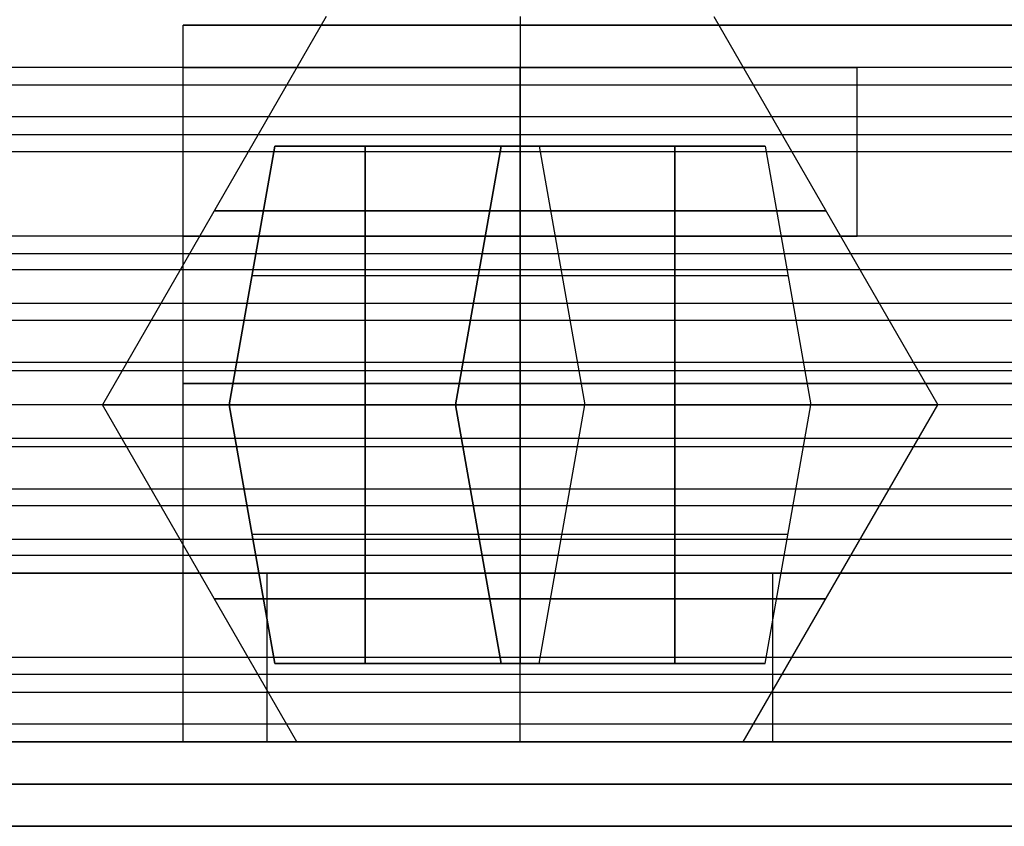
# Model space of a CAD drawing. Header units: millimetres. Extents: x -206 to 214, y -182 to 189.
# Tile 43 of 656: x -148 to -136, y 140 to 149. Entities that reach past the tile are written whole.
import ezdxf

# ---------------------------------------------------------------- set-up
doc = ezdxf.new("R2010")
doc.units = ezdxf.units.MM
doc.layers.add('Default', color=7, linetype='Continuous', true_color=0x000000)
doc.layers.add('Screw', color=7, linetype='Continuous', true_color=0xffffff)

msp = doc.modelspace()

# ---------------------------------------------------------------- linework, layer by layer
at = {"layer": 'Default'}
for p, q in [((-145.811, 149.031, 721.503), (-130.811, 149.031, 721.503)), ((-204.811, 140.531, 1113.503), (213.189, 140.531, 1113.503)), ((213.189, 140.531, 715.503), (-204.811, 140.531, 715.503)), ((213.189, 140.531, 914.503), (-204.811, 140.531, 914.503)), ((-145.811, 140.531, 721.503), (-129.811, 140.531, 721.503))]:
    msp.add_line(p, q, dxfattribs=at)
for points in [[(-145.811, 140.531, 715.503), (-145.811, 144.781, 715.503), (-145.811, 149.031, 715.503)], [(-45.811, 149.031, 715.503), (-95.811, 149.031, 715.503), (-145.811, 149.031, 715.503)], [(-145.811, 140.531, 727.503), (-145.811, 144.781, 727.503), (-145.811, 149.031, 727.503)], [(-145.811, 149.031, 715.503), (-145.811, 149.031, 721.503), (-145.811, 149.031, 727.503)], [(-145.811, 149.031, 727.503), (-95.811, 149.031, 727.503), (-45.811, 149.031, 727.503)], [(-145.811, 140.531, 721.503), (-145.811, 144.781, 721.503), (-145.811, 149.031, 721.503)], [(186.689, 148.531, 1018.895), (1.689, 148.531, 1018.895), (-183.311, 148.531, 1018.895)], [(186.689, 148.531, 1032.503), (1.689, 148.531, 1032.503), (-183.311, 148.531, 1032.503)], [(-145.731, 148.531, 1025.699), (-164.521, 148.531, 1025.699), (-183.311, 148.531, 1025.699)], [(-145.811, 146.531, 1024.895), (-145.811, 147.531, 1024.895), (-145.811, 148.531, 1024.895)], [(-141.811, 146.531, 1028.895), (-141.811, 147.531, 1028.895), (-141.811, 148.531, 1028.895)], [(-141.811, 146.531, 1020.895), (-141.811, 147.531, 1020.895), (-141.811, 148.531, 1020.895)], [(-98.731, 148.531, 1025.699), (-118.311, 148.531, 1025.699), (-137.892, 148.531, 1025.699)], [(-137.811, 146.531, 1024.895), (-137.811, 147.531, 1024.895), (-137.811, 148.531, 1024.895)], [(186.689, 148.32, 1033.398), (1.689, 148.32, 1033.398), (-183.311, 148.32, 1033.398)], [(186.689, 147.945, 1017.481), (1.689, 147.945, 1017.481), (-183.311, 147.945, 1017.481)], [(186.689, 147.731, 1034.103), (1.689, 147.731, 1034.103), (-183.311, 147.731, 1034.103)], [(186.689, 147.531, 1063.503), (1.689, 147.531, 1063.503), (-183.311, 147.531, 1063.503)], [(186.689, 147.531, 1061.503), (1.689, 147.531, 1061.503), (-183.311, 147.531, 1061.503)], [(186.689, 147.531, 1062.503), (1.689, 147.531, 1062.503), (-183.311, 147.531, 1062.503)], [(186.689, 146.531, 1016.895), (1.689, 146.531, 1016.895), (-183.311, 146.531, 1016.895)], [(186.689, 146.531, 1018.895), (1.689, 146.531, 1018.895), (-183.311, 146.531, 1018.895)], [(186.689, 146.531, 1032.395), (1.689, 146.531, 1032.395), (-183.311, 146.531, 1032.395)], [(-145.741, 146.531, 1025.645), (-164.526, 146.531, 1025.645), (-183.311, 146.531, 1025.645)], [(186.689, 146.531, 1044.003), (1.689, 146.531, 1044.003), (-183.311, 146.531, 1044.003)], [(186.689, 146.531, 1036.503), (1.689, 146.531, 1036.503), (-183.311, 146.531, 1036.503)], [(186.689, 146.531, 1040.253), (1.689, 146.531, 1040.253), (-183.311, 146.531, 1040.253)], [(-98.741, 146.531, 1025.645), (-118.311, 146.531, 1025.645), (-137.881, 146.531, 1025.645)], [(186.689, 146.32, 1044.898), (1.689, 146.32, 1044.898), (-183.311, 146.32, 1044.898)], [(186.689, 146.131, 1035.303), (1.689, 146.131, 1035.303), (-183.311, 146.131, 1035.303)], [(186.689, 145.731, 1045.603), (1.689, 145.731, 1045.603), (-183.311, 145.731, 1045.603)], [(186.689, 145.531, 1036.503), (1.689, 145.531, 1036.503), (-183.311, 145.531, 1036.503)], [(186.689, 145.031, 1063.503), (1.689, 145.031, 1063.503), (-183.311, 145.031, 1063.503)], [(186.689, 145.031, 1061.503), (1.689, 145.031, 1061.503), (-183.311, 145.031, 1061.503)], [(186.689, 144.931, 1033.595), (1.689, 144.931, 1033.595), (-183.311, 144.931, 1033.595)], [(-45.811, 144.781, 715.503), (-95.811, 144.781, 715.503), (-145.811, 144.781, 715.503)], [(-145.811, 144.781, 715.503), (-145.811, 144.781, 721.503), (-145.811, 144.781, 727.503)], [(-145.811, 144.781, 727.503), (-95.811, 144.781, 727.503), (-45.811, 144.781, 727.503)], [(186.689, 144.531, 1043.895), (1.689, 144.531, 1043.895), (-183.311, 144.531, 1043.895)], [(186.689, 144.531, 1036.503), (1.689, 144.531, 1036.503), (-183.311, 144.531, 1036.503)], [(186.689, 144.531, 1040.199), (1.689, 144.531, 1040.199), (-183.311, 144.531, 1040.199)], [(186.689, 144.531, 1036.503), (1.689, 144.531, 1036.503), (-183.311, 144.531, 1036.503)], [(186.689, 144.531, 1043.895), (1.689, 144.531, 1043.895), (-183.311, 144.531, 1043.895)], [(186.689, 144.531, 1040.199), (1.689, 144.531, 1040.199), (-183.311, 144.531, 1040.199)], [(186.689, 144.131, 1046.803), (1.689, 144.131, 1046.803), (-183.311, 144.131, 1046.803)], [(186.689, 144.031, 1016.895), (1.689, 144.031, 1016.895), (-183.311, 144.031, 1016.895)], [(186.689, 144.031, 1018.895), (1.689, 144.031, 1018.895), (-183.311, 144.031, 1018.895)], [(186.689, 143.531, 1043.895), (1.689, 143.531, 1043.895), (-183.311, 143.531, 1043.895)], [(186.689, 143.331, 1034.795), (1.689, 143.331, 1034.795), (-183.311, 143.331, 1034.795)], [(186.689, 142.931, 1045.095), (1.689, 142.931, 1045.095), (-183.311, 142.931, 1045.095)], [(186.689, 142.742, 1035.5), (1.689, 142.742, 1035.5), (-183.311, 142.742, 1035.5)], [(186.689, 142.531, 1036.395), (1.689, 142.531, 1036.395), (-183.311, 142.531, 1036.395)], [(186.689, 142.531, 1043.895), (1.689, 142.531, 1043.895), (-183.311, 142.531, 1043.895)], [(186.689, 142.531, 1040.145), (1.689, 142.531, 1040.145), (-183.311, 142.531, 1040.145)], [(186.689, 142.531, 1063.503), (1.689, 142.531, 1063.503), (-183.311, 142.531, 1063.503)], [(186.689, 142.531, 1061.503), (1.689, 142.531, 1061.503), (-183.311, 142.531, 1061.503)], [(186.689, 142.531, 1048.003), (1.689, 142.531, 1048.003), (-183.311, 142.531, 1048.003)], [(-144.811, 142.531, 1051.503), (-141.811, 142.531, 1051.503), (-138.811, 142.531, 1051.503)], [(-138.811, 142.531, 1059.503), (-141.811, 142.531, 1059.503), (-144.811, 142.531, 1059.503)], [(-144.811, 140.531, 1051.503), (-144.811, 141.531, 1051.503), (-144.811, 142.531, 1051.503)], [(-144.811, 140.531, 1059.503), (-144.811, 141.531, 1059.503), (-144.811, 142.531, 1059.503)], [(-141.811, 140.531, 1051.503), (-141.811, 141.531, 1051.503), (-141.811, 142.531, 1051.503)], [(-141.811, 140.531, 1059.503), (-141.811, 141.531, 1059.503), (-141.811, 142.531, 1059.503)], [(-138.811, 140.531, 1051.503), (-138.811, 141.531, 1051.503), (-138.811, 142.531, 1051.503)], [(-138.811, 140.531, 1059.503), (-138.811, 141.531, 1059.503), (-138.811, 142.531, 1059.503)], [(186.689, 141.531, 1016.895), (1.689, 141.531, 1016.895), (-183.311, 141.531, 1016.895)], [(186.689, 141.531, 1018.895), (1.689, 141.531, 1018.895), (-183.311, 141.531, 1018.895)], [(186.689, 141.531, 1017.895), (1.689, 141.531, 1017.895), (-183.311, 141.531, 1017.895)], [(186.689, 141.331, 1046.295), (1.689, 141.331, 1046.295), (-183.311, 141.331, 1046.295)], [(186.689, 141.116, 1062.918), (1.689, 141.116, 1062.918), (-183.311, 141.116, 1062.918)], [(186.689, 140.742, 1047), (1.689, 140.742, 1047), (-183.311, 140.742, 1047)], [(186.689, 140.531, 1061.503), (1.689, 140.531, 1061.503), (-183.311, 140.531, 1061.503)], [(186.689, 140.531, 1047.895), (1.689, 140.531, 1047.895), (-183.311, 140.531, 1047.895)], [(-45.811, 140.531, 715.503), (-95.811, 140.531, 715.503), (-145.811, 140.531, 715.503)], [(-145.811, 140.531, 715.503), (-145.811, 140.531, 721.503), (-145.811, 140.531, 727.503)], [(-145.811, 140.531, 727.503), (-95.811, 140.531, 727.503), (-45.811, 140.531, 727.503)], [(-138.811, 140.531, 1051.503), (-141.811, 140.531, 1051.503), (-144.811, 140.531, 1051.503)], [(-144.811, 140.531, 1059.503), (-141.811, 140.531, 1059.503), (-138.811, 140.531, 1059.503)], [(-204.811, 140.031, 1114.003), (4.189, 140.031, 1114.003), (213.189, 140.031, 1114.003)], [(213.189, 140.031, 715.003), (4.189, 140.031, 715.003), (-204.811, 140.031, 715.003)], [(-204.811, 139.531, 1114.503), (4.189, 139.531, 1114.503), (213.189, 139.531, 1114.503)], [(213.189, 139.531, 714.503), (4.189, 139.531, 714.503), (-204.811, 139.531, 714.503)]]:
    msp.add_open_spline(points, degree=2, dxfattribs=at)
for points, weights, knots in [([(-145.811, 148.531, 1024.895), (-145.811, 148.531, 1020.895), (-141.811, 148.531, 1020.895), (-137.811, 148.531, 1020.895), (-137.811, 148.531, 1024.895), (-137.811, 148.531, 1028.895), (-141.811, 148.531, 1028.895), (-145.811, 148.531, 1028.895), (-145.811, 148.531, 1024.895)], [1, 0.707106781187, 1, 0.707106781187, 1, 0.707106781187, 1, 0.707106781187, 1], [0, 0, 0, 6.283185, 6.283185, 12.566371, 12.566371, 18.849556, 18.849556, 25.132741, 25.132741, 25.132741]), ([(-145.811, 146.531, 1024.895), (-145.811, 146.531, 1028.895), (-141.811, 146.531, 1028.895), (-137.811, 146.531, 1028.895), (-137.811, 146.531, 1024.895), (-137.811, 146.531, 1020.895), (-141.811, 146.531, 1020.895), (-145.811, 146.531, 1020.895), (-145.811, 146.531, 1024.895)], [1, 0.707106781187, 1, 0.707106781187, 1, 0.707106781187, 1, 0.707106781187, 1], [-25.132741, -25.132741, -25.132741, -18.849556, -18.849556, -12.566371, -12.566371, -6.283185, -6.283185, 0, 0, 0]), ([(-144.811, 142.531, 1059.503), (-148.811, 142.531, 1059.503), (-148.811, 142.531, 1055.503), (-148.811, 142.531, 1051.503), (-144.811, 142.531, 1051.503)], [1, 0.707106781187, 1, 0.707106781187, 1], [-37.132741, -37.132741, -37.132741, -30.849556, -30.849556, -24.566371, -24.566371, -24.566371]), ([(-138.811, 142.531, 1051.503), (-134.811, 142.531, 1051.503), (-134.811, 142.531, 1055.503), (-134.811, 142.531, 1059.503), (-138.811, 142.531, 1059.503)], [1, 0.707106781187, 1, 0.707106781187, 1], [-55.699112, -55.699112, -55.699112, -49.415927, -49.415927, -43.132741, -43.132741, -43.132741]), ([(-144.811, 140.531, 1051.503), (-148.811, 140.531, 1051.503), (-148.811, 140.531, 1055.503), (-148.811, 140.531, 1059.503), (-144.811, 140.531, 1059.503)], [1, 0.707106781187, 1, 0.707106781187, 1], [24.566371, 24.566371, 24.566371, 30.849556, 30.849556, 37.132741, 37.132741, 37.132741]), ([(-138.811, 140.531, 1059.503), (-134.811, 140.531, 1059.503), (-134.811, 140.531, 1055.503), (-134.811, 140.531, 1051.503), (-138.811, 140.531, 1051.503)], [1, 0.707106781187, 1, 0.707106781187, 1], [43.132741, 43.132741, 43.132741, 49.415927, 49.415927, 55.699112, 55.699112, 55.699112])]:
    msp.add_rational_spline(points, weights, degree=2, knots=knots, dxfattribs=at)
at = {"layer": 'Screw', "color": 7, "true_color": 0xffffff}
for p, q in [((-144.112, 149.133, 1024.895), (-146.769, 144.531, 1024.895)), ((-141.811, 149.133, 1027.196), (-141.811, 144.531, 1029.853)), ((-141.811, 149.133, 1022.594), (-141.811, 144.531, 1019.937)), ((-139.51, 149.133, 1024.895), (-136.853, 144.531, 1024.895)), ((-144.722, 147.599, 1024.669), (-145.263, 144.531, 1024.128)), ((-144.722, 147.599, 1025.121), (-145.263, 144.531, 1025.662)), ((-145.263, 144.531, 1024.895), (-144.722, 147.599, 1024.895)), ((-144.722, 147.599, 1024.669), (-142.037, 147.599, 1024.669)), ((-144.722, 147.599, 1025.121), (-144.722, 147.599, 1024.669)), ((-142.037, 147.599, 1025.121), (-144.722, 147.599, 1025.121)), ((-138.901, 147.599, 1024.895), (-144.722, 147.599, 1024.895)), ((-143.65, 144.531, 1024.128), (-143.65, 147.599, 1024.669)), ((-143.65, 147.599, 1025.121), (-143.65, 144.531, 1025.662)), ((-142.037, 147.599, 1021.984), (-142.578, 144.531, 1021.443)), ((-142.037, 147.599, 1024.669), (-142.578, 144.531, 1024.128)), ((-142.037, 147.599, 1025.121), (-142.578, 144.531, 1025.662)), ((-142.037, 147.599, 1027.805), (-142.578, 144.531, 1028.346)), ((-142.578, 144.531, 1023.056), (-142.037, 147.599, 1023.056)), ((-142.578, 144.531, 1026.734), (-142.037, 147.599, 1026.734)), ((-142.037, 147.599, 1021.984), (-141.585, 147.599, 1021.984)), ((-142.037, 147.599, 1024.669), (-142.037, 147.599, 1021.984)), ((-142.037, 147.599, 1027.805), (-142.037, 147.599, 1025.121)), ((-141.585, 147.599, 1027.805), (-142.037, 147.599, 1027.805)), ((-141.811, 144.531, 1021.443), (-141.811, 147.599, 1021.984)), ((-141.811, 147.599, 1027.805), (-141.811, 144.531, 1028.346)), ((-141.811, 147.599, 1027.805), (-141.811, 147.599, 1021.984)), ((-141.585, 147.599, 1021.984), (-141.044, 144.531, 1021.443)), ((-141.585, 147.599, 1021.984), (-141.585, 147.599, 1024.669)), ((-141.585, 147.599, 1024.669), (-141.044, 144.531, 1024.128)), ((-141.585, 147.599, 1027.805), (-141.044, 144.531, 1028.346)), ((-141.585, 147.599, 1025.121), (-141.044, 144.531, 1025.662)), ((-141.585, 147.599, 1025.121), (-141.585, 147.599, 1027.805)), ((-138.901, 147.599, 1025.121), (-141.585, 147.599, 1025.121)), ((-141.585, 147.599, 1024.669), (-138.901, 147.599, 1024.669)), ((-141.585, 147.599, 1023.056), (-141.044, 144.531, 1023.056)), ((-141.585, 147.599, 1026.734), (-141.044, 144.531, 1026.734)), ((-139.973, 147.599, 1025.121), (-139.973, 144.531, 1025.662)), ((-139.973, 144.531, 1024.128), (-139.973, 147.599, 1024.669)), ((-138.901, 147.599, 1025.121), (-138.36, 144.531, 1025.662)), ((-138.901, 147.599, 1024.669), (-138.36, 144.531, 1024.128)), ((-138.901, 147.599, 1024.669), (-138.901, 147.599, 1025.121)), ((-138.901, 147.599, 1024.895), (-138.36, 144.531, 1024.895)), ((-144.992, 146.065, 1024.398), (-142.308, 146.065, 1024.398)), ((-144.992, 146.065, 1025.391), (-144.992, 146.065, 1024.398)), ((-144.992, 146.065, 1025.391), (-142.308, 146.065, 1025.391)), ((-142.308, 146.065, 1021.714), (-141.315, 146.065, 1021.714)), ((-142.308, 146.065, 1024.398), (-142.308, 146.065, 1021.714)), ((-142.308, 146.065, 1028.076), (-142.308, 146.065, 1025.391)), ((-142.308, 146.065, 1028.076), (-141.315, 146.065, 1028.076)), ((-141.315, 146.065, 1024.398), (-141.315, 146.065, 1021.714)), ((-141.315, 146.065, 1028.076), (-141.315, 146.065, 1025.391)), ((-141.315, 146.065, 1025.391), (-138.63, 146.065, 1025.391)), ((-141.315, 146.065, 1024.398), (-138.63, 146.065, 1024.398)), ((-138.63, 146.065, 1025.391), (-138.63, 146.065, 1024.398)), ((-145.263, 144.531, 1024.895), (-146.769, 144.531, 1024.895)), ((-144.46, 140.531, 1055.503), (-146.769, 144.531, 1055.503)), ((-145.263, 144.531, 1055.503), (-146.769, 144.531, 1055.503)), ((-145.263, 144.531, 1024.128), (-142.578, 144.531, 1024.128)), ((-145.263, 144.531, 1025.662), (-145.263, 144.531, 1024.128)), ((-142.578, 144.531, 1025.662), (-145.263, 144.531, 1025.662)), ((-145.263, 144.531, 1056.27), (-142.578, 144.531, 1056.27)), ((-145.263, 144.531, 1054.736), (-145.263, 144.531, 1056.27)), ((-142.578, 144.531, 1054.736), (-145.263, 144.531, 1054.736)), ((-144.722, 141.463, 1055.729), (-145.263, 144.531, 1056.27)), ((-144.722, 141.463, 1055.277), (-145.263, 144.531, 1054.736)), ((-145.263, 144.531, 1055.503), (-144.722, 141.463, 1055.503)), ((-143.65, 144.531, 1056.27), (-143.65, 141.463, 1055.729)), ((-143.65, 141.463, 1055.277), (-143.65, 144.531, 1054.736)), ((-142.578, 144.531, 1021.443), (-141.044, 144.531, 1021.443)), ((-142.578, 144.531, 1024.128), (-142.578, 144.531, 1021.443)), ((-142.578, 144.531, 1028.346), (-142.578, 144.531, 1025.662)), ((-141.044, 144.531, 1028.346), (-142.578, 144.531, 1028.346)), ((-142.578, 144.531, 1058.955), (-141.044, 144.531, 1058.955)), ((-142.578, 144.531, 1056.27), (-142.578, 144.531, 1058.955)), ((-142.578, 144.531, 1052.052), (-142.578, 144.531, 1054.736)), ((-141.044, 144.531, 1052.052), (-142.578, 144.531, 1052.052)), ((-142.037, 141.463, 1058.414), (-142.578, 144.531, 1058.955)), ((-142.037, 141.463, 1055.729), (-142.578, 144.531, 1056.27)), ((-142.037, 141.463, 1055.277), (-142.578, 144.531, 1054.736)), ((-142.037, 141.463, 1052.593), (-142.578, 144.531, 1052.052)), ((-142.578, 144.531, 1057.342), (-142.037, 141.463, 1057.342)), ((-142.578, 144.531, 1053.665), (-142.037, 141.463, 1053.665)), ((-141.811, 144.531, 1029.853), (-141.811, 144.531, 1028.346)), ((-141.811, 144.531, 1021.443), (-141.811, 144.531, 1019.937)), ((-141.811, 140.531, 1052.855), (-141.811, 144.531, 1050.545)), ((-141.811, 144.531, 1050.545), (-141.811, 144.531, 1052.052)), ((-141.811, 144.531, 1058.955), (-141.811, 144.531, 1060.461)), ((-141.811, 144.531, 1058.955), (-141.811, 141.463, 1058.414)), ((-141.811, 141.463, 1052.593), (-141.811, 144.531, 1052.052)), ((-141.811, 140.531, 1058.152), (-141.811, 144.531, 1060.461)), ((-141.585, 141.463, 1058.414), (-141.044, 144.531, 1058.955)), ((-141.585, 141.463, 1055.729), (-141.044, 144.531, 1056.27)), ((-141.585, 141.463, 1052.593), (-141.044, 144.531, 1052.052)), ((-141.585, 141.463, 1055.277), (-141.044, 144.531, 1054.736)), ((-141.585, 141.463, 1057.342), (-141.044, 144.531, 1057.342)), ((-141.585, 141.463, 1053.665), (-141.044, 144.531, 1053.665)), ((-141.044, 144.531, 1021.443), (-141.044, 144.531, 1024.128)), ((-141.044, 144.531, 1025.662), (-141.044, 144.531, 1028.346)), ((-138.36, 144.531, 1025.662), (-141.044, 144.531, 1025.662)), ((-141.044, 144.531, 1024.128), (-138.36, 144.531, 1024.128)), ((-141.044, 144.531, 1058.955), (-141.044, 144.531, 1056.27)), ((-141.044, 144.531, 1054.736), (-141.044, 144.531, 1052.052)), ((-138.36, 144.531, 1054.736), (-141.044, 144.531, 1054.736)), ((-141.044, 144.531, 1056.27), (-138.36, 144.531, 1056.27)), ((-139.973, 141.463, 1055.277), (-139.973, 144.531, 1054.736)), ((-139.973, 144.531, 1056.27), (-139.973, 141.463, 1055.729)), ((-139.163, 140.531, 1055.503), (-136.853, 144.531, 1055.503)), ((-138.901, 141.463, 1055.277), (-138.36, 144.531, 1054.736)), ((-138.901, 141.463, 1055.729), (-138.36, 144.531, 1056.27)), ((-138.901, 141.463, 1055.503), (-138.36, 144.531, 1055.503)), ((-138.36, 144.531, 1024.128), (-138.36, 144.531, 1025.662)), ((-136.853, 144.531, 1024.895), (-138.36, 144.531, 1024.895)), ((-138.36, 144.531, 1056.27), (-138.36, 144.531, 1054.736)), ((-136.853, 144.531, 1055.503), (-138.36, 144.531, 1055.503)), ((-144.992, 142.997, 1056), (-142.308, 142.997, 1056)), ((-144.992, 142.997, 1055.007), (-144.992, 142.997, 1056)), ((-144.992, 142.997, 1055.007), (-142.308, 142.997, 1055.007)), ((-142.308, 142.997, 1058.684), (-141.315, 142.997, 1058.684)), ((-142.308, 142.997, 1056), (-142.308, 142.997, 1058.684)), ((-142.308, 142.997, 1052.322), (-142.308, 142.997, 1055.007)), ((-142.308, 142.997, 1052.322), (-141.315, 142.997, 1052.322)), ((-141.315, 142.997, 1056), (-141.315, 142.997, 1058.684)), ((-141.315, 142.997, 1052.322), (-141.315, 142.997, 1055.007)), ((-141.315, 142.997, 1055.007), (-138.63, 142.997, 1055.007)), ((-141.315, 142.997, 1056), (-138.63, 142.997, 1056)), ((-138.63, 142.997, 1055.007), (-138.63, 142.997, 1056)), ((-144.722, 141.463, 1055.729), (-142.037, 141.463, 1055.729)), ((-144.722, 141.463, 1055.277), (-144.722, 141.463, 1055.729)), ((-142.037, 141.463, 1055.277), (-144.722, 141.463, 1055.277)), ((-138.901, 141.463, 1055.503), (-144.722, 141.463, 1055.503)), ((-142.037, 141.463, 1058.414), (-141.585, 141.463, 1058.414)), ((-142.037, 141.463, 1055.729), (-142.037, 141.463, 1058.414)), ((-142.037, 141.463, 1052.593), (-142.037, 141.463, 1055.277)), ((-141.585, 141.463, 1052.593), (-142.037, 141.463, 1052.593)), ((-141.811, 141.463, 1052.593), (-141.811, 141.463, 1058.414)), ((-141.585, 141.463, 1058.414), (-141.585, 141.463, 1055.729)), ((-141.585, 141.463, 1055.277), (-141.585, 141.463, 1052.593)), ((-138.901, 141.463, 1055.277), (-141.585, 141.463, 1055.277)), ((-141.585, 141.463, 1055.729), (-138.901, 141.463, 1055.729)), ((-138.901, 141.463, 1055.729), (-138.901, 141.463, 1055.277))]:
    msp.add_line(p, q, dxfattribs=at)
at = {"layer": 'Screw', "color": 7, "true_color": 0xffffff, "extrusion": (0, -1, 0)}
for centre, radius, start, end in [((-141.811, 1024.895, -146.832), 3.629, 0, 180), ((-141.811, 1024.895, -146.832), 3.629, 180, 0), ((-141.811, 1024.895, -144.531), 4.958, 0, 180), ((-141.811, 1024.895, -144.531), 4.958, 180, 0)]:
    msp.add_arc(centre, radius, start, end, dxfattribs=at)
at = {"layer": 'Screw', "color": 7, "true_color": 0xffffff, "extrusion": (0, 1, 0)}
for centre, radius, start, end in [((141.811, 1055.503, 144.531), 4.958, 180, 0), ((141.811, 1055.503, 144.531), 4.958, 0, 180), ((141.811, 1055.503, 142.23), 3.629, 180, 0), ((141.811, 1055.503, 142.23), 3.629, 0, 180), ((141.811, 1055.503, 140.531), 2.649, 180, 0), ((141.811, 1055.503, 140.531), 2.649, 0, 180)]:
    msp.add_arc(centre, radius, start, end, dxfattribs=at)

doc.saveas('drawing.dxf')
